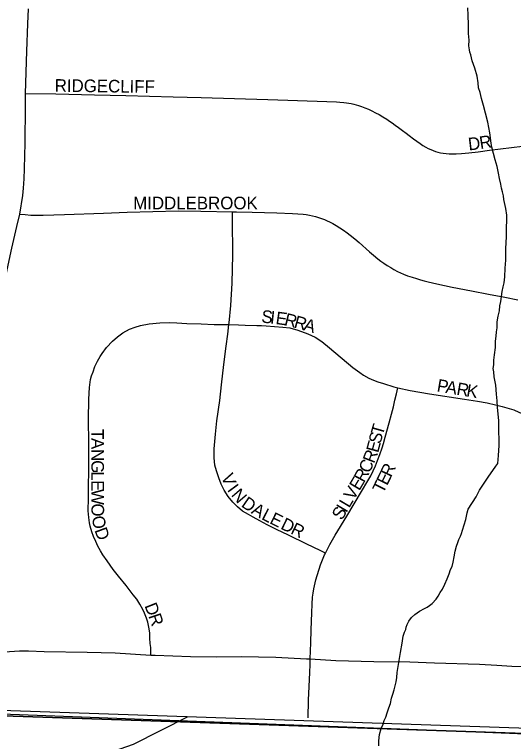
# Model space of a CAD drawing. Extents: x 1410790 to 1770854, y 448063 to 770588.
# Drawn here: x 1519575 to 1521556, y 616585 to 619468 of the extents above; entities that cross this region are included whole.
import ezdxf

# ---------------------------------------------------------------- set-up
doc = ezdxf.new("R2010")
doc.units = 0
for name, color, linetype in [('GM_X_City_Street', 7, 'Continuous'), ('GM_X_City_Street_Text', 7, 'Continuous'), ('GM_X_Corporation', 7, 'Continuous'), ('GM_X_Minor_River', 7, 'Continuous'), ('GM_X_Section', 7, 'Continuous'), ('GM_X_Township', 7, 'Continuous')]:
    doc.layers.add(name, color=color, linetype=linetype)

msp = doc.modelspace()

# ---------------------------------------------------------------- linework, layer by layer
at = {"layer": 'GM_X_City_Street'}
for points in [[(1519619.4, 619154.5), (1519619.4, 619154.9), (1519624.2, 619323), (1519628.2, 619431.1), (1519631.3, 619489.9)], [(1519595.6, 618676.5), (1519607.6, 618750.3), (1519609.5, 618764.4), (1519610.9, 618779.8), (1519613.4, 618816.5), (1519614.9, 618855.3), (1519616.4, 618909), (1519617.5, 618957), (1519618.6, 619104.6), (1519619.4, 619154.5)], [(1519619.4, 619154.5), (1519739, 619153.7), (1519893.1, 619149.9), (1520017.6, 619146.5), (1520204.3, 619141.7), (1520315.8, 619139.2), (1520580.9, 619131.4), (1520659.6, 619128.1), (1520852.8, 619121.2), (1520867, 619120.5), (1520882.5, 619119.2), (1520892.4, 619118.1), (1520901.7, 619116.6), (1520911.7, 619114.6), (1520921.5, 619112.4), (1520930.8, 619109.9), (1520940.4, 619107), (1520951.9, 619103.1), (1520965.6, 619098.1), (1520979.9, 619092.3), (1520993, 619086.3), (1521008.1, 619078.6), (1521022.4, 619070.9), (1521036.7, 619062.5), (1521053.1, 619052.5), (1521063.7, 619045.4), (1521073.6, 619038.5), (1521086.2, 619029.3), (1521098.8, 619019.9), (1521115.2, 619007.6), (1521129.2, 618997.1), (1521141.4, 618988.3), (1521159.2, 618974.6), (1521185.2, 618955.7), (1521195.8, 618949), (1521207.1, 618942.3), (1521217.1, 618937.1), (1521227.2, 618932.3), (1521236.4, 618928.4), (1521245.9, 618925.2), (1521255.7, 618922.4), (1521266.3, 618919.7), (1521277.2, 618917.8), (1521288.5, 618916.5), (1521300.8, 618915.8), (1521314.2, 618915.4), (1521327.5, 618915.8), (1521349.5, 618916.9), (1521378.1, 618919.4), (1521415.2, 618923.5), (1521460.2, 618929.4), (1521635.7, 618951.2)], [(1519489.4, 617907), (1519494, 617954), (1519504.2, 618061.8), (1519509.4, 618120.5), (1519520.5, 618264.2), (1519524.4, 618310.4), (1519528.3, 618349.9), (1519531.8, 618376), (1519535.3, 618399.9), (1519539.2, 618424.2), (1519544, 618448.9), (1519553.5, 618492.8), (1519565, 618541.4), (1519584.5, 618627.6), (1519595.6, 618676.5)], [(1519595.6, 618676.5), (1519617.2, 618674.1), (1519639.7, 618672.5), (1519658.6, 618671.8), (1519688.3, 618671.8), (1519773.7, 618675.2), (1519927.8, 618680.2), (1520022.9, 618683.6), (1520226.1, 618688.9), (1520314.6, 618688.3), (1520440.5, 618685.7)], [(1520426.3, 618238.9), (1520427.2, 618245.7), (1520434, 618314.2), (1520438.5, 618402.7), (1520441.3, 618514.2), (1520440.7, 618655.3), (1520440.5, 618685.7)], [(1520440.5, 618685.7), (1520455.6, 618685.4), (1520517.9, 618683.6), (1520616.3, 618680.7), (1520678.5, 618678.4), (1520699.5, 618677.5), (1520720.7, 618675.8), (1520733.1, 618674.3), (1520745.6, 618672.3), (1520757.8, 618669.6), (1520770, 618666.2), (1520781.4, 618662.6), (1520793.2, 618658.6), (1520805.1, 618654.5), (1520815.7, 618650), (1520825.6, 618645.4), (1520838.3, 618638.7), (1520851.2, 618631.5), (1520865.9, 618622.2), (1520881.2, 618612.1), (1520895, 618602.4), (1520907.6, 618593.2), (1520926, 618578.8), (1520942.7, 618564.2), (1520984.1, 618526.9), (1520999.9, 618513.4), (1521017, 618499.4), (1521028.9, 618490.3), (1521041.1, 618481.7), (1521054.1, 618473.1), (1521068.9, 618463.9), (1521081.4, 618456.3), (1521094.9, 618449.1), (1521107.1, 618443.3), (1521119.2, 618438.4), (1521135.4, 618431.9), (1521153.5, 618425.9), (1521170.1, 618420.6), (1521186.5, 618415.6), (1521201.7, 618411.2), (1521217.4, 618407.3), (1521251.5, 618399.8), (1521312, 618387), (1521389.3, 618372.3), (1521456.8, 618358.6), (1521521.3, 618346.5), (1521572.5, 618335.8)], [(1520115.6, 616927.5), (1520115.6, 616941.8), (1520115.6, 616957.7), (1520114.2, 616973.5), (1520112.9, 616994), (1520111.6, 617013.9), (1520109.6, 617031.1), (1520107.6, 617044.2), (1520103.7, 617058.2), (1520099, 617073.4), (1520091.1, 617093.9), (1520084.3, 617108), (1520073.2, 617128.9), (1520060.7, 617148.8), (1520046.1, 617166.7), (1520017.7, 617203), (1519987.9, 617240.8), (1519966.1, 617267.2), (1519942.3, 617300.9), (1519925.1, 617325.4), (1519916.5, 617341.3), (1519906.5, 617359.2), (1519897.3, 617378.3), (1519888, 617398.2), (1519881.4, 617416), (1519875.5, 617438.5), (1519872.2, 617452.4), (1519869.5, 617473.6), (1519867.5, 617499.4), (1519868.6, 617549.4), (1519868.2, 617601.3), (1519869.5, 617653.5), (1519870, 617706.3), (1519870.2, 617767.3), (1519868.2, 617863.2), (1519870.2, 617940.6), (1519871.5, 617966.4), (1519872.8, 617988.9), (1519876.8, 618020), (1519880.8, 618035.1), (1519886.7, 618051), (1519894.6, 618072.2), (1519904.6, 618092.7), (1519914.5, 618111.2), (1519923.2, 618123.4), (1519940.2, 618146.8), (1519964.2, 618173), (1519983.5, 618189.8), (1520005.1, 618205.2), (1520032.2, 618220.4), (1520053.9, 618228.1), (1520074.9, 618235), (1520110, 618241.1), (1520152, 618245.1), (1520190.3, 618246.2), (1520219.5, 618244.9), (1520258.8, 618242.9), (1520316.6, 618240.7), (1520367.1, 618238.7), (1520426.3, 618238.9)], [(1520809, 617331.9), (1520788.6, 617341.7), (1520735.7, 617366.9), (1520663.3, 617402.7), (1520615.6, 617425), (1520577.6, 617444.1), (1520548.5, 617460), (1520522.3, 617474.2), (1520503.8, 617484.3), (1520480.2, 617498.7), (1520459.6, 617514.8), (1520441.3, 617533.7), (1520423.2, 617556.9), (1520407.4, 617581.9), (1520395.8, 617605.4), (1520385.6, 617630.7), (1520376.3, 617657.6), (1520370.9, 617679.9), (1520368, 617709.2), (1520367.6, 617745.3), (1520372.4, 617804.1), (1520378.8, 617855.9), (1520389.8, 617937.1), (1520396.6, 617998.9), (1520405.5, 618079.6), (1520415, 618152.2), (1520421.2, 618200.2), (1520426.3, 618238.9)], [(1520426.3, 618238.9), (1520464.8, 618237), (1520490.9, 618235.7), (1520536.8, 618234.4), (1520555.5, 618233.9), (1520574.3, 618232.8), (1520639.6, 618228.1), (1520668.3, 618224.6), (1520699.5, 618216.6), (1520738.9, 618201.7), (1520767.9, 618187.6), (1520795.2, 618170.4), (1520825.9, 618146.4), (1520918.3, 618067.8), (1520945.4, 618047.5), (1520961, 618037.7), (1520981.9, 618026.2), (1521000.6, 618017.3), (1521017, 618011.4), (1521040.2, 618003.8), (1521080.8, 617990.6), (1521096.6, 617987.1)], [(1520809, 617331.9), (1520826.4, 617366.5), (1520847.4, 617402.9), (1520893.6, 617478), (1520952.5, 617576.3), (1520977.5, 617618.5), (1520989.1, 617637.9), (1521008.5, 617678.4), (1521016.5, 617699.3), (1521025.6, 617723.5), (1521034.2, 617749.1), (1521039.4, 617766.6), (1521046.9, 617791.1), (1521062.6, 617848.3), (1521071.6, 617883.3), (1521078.9, 617912.2), (1521085, 617938.6), (1521090.7, 617963.4), (1521096.6, 617987.1)], [(1521096.6, 617987.1), (1521145.2, 617976.5), (1521222.8, 617963.9), (1521361, 617941.7), (1521412.3, 617933.8), (1521451.6, 617927.7), (1521484.9, 617919.8), (1521511.3, 617913.2), (1521538.9, 617905), (1521556.7, 617899.4), (1521576.9, 617891.2), (1521604.4, 617879.1), (1521650.1, 617855.4), (1521680.9, 617838.6), (1521711.6, 617823.6)], [(1520749, 616911.9), (1520751.2, 616976.1), (1520752.8, 617027.8), (1520754.8, 617095.3), (1520756.8, 617129.8), (1520758.5, 617157.1), (1520760.5, 617173.3), (1520762.8, 617190.6), (1520771.4, 617226), (1520790.2, 617285.4), (1520805.7, 617325.5), (1520809, 617331.9)], [(1519424.8, 616920.5), (1519433.1, 616923.8), (1519440.9, 616926.3), (1519449.1, 616928.6), (1519460.2, 616931), (1519476.9, 616933.6), (1519496.4, 616936.4), (1519516.2, 616938.7), (1519555.4, 616942.1), (1519594.9, 616944.3), (1519611.9, 616944.7), (1519631.1, 616944.5), (1519693.5, 616941.9), (1519863.5, 616938.9), (1519975.2, 616935.8), (1520115.6, 616927.5)], [(1520115.6, 616927.5), (1520133, 616926.5), (1520274.1, 616922.1), (1520377.1, 616920.3), (1520474.2, 616921.5), (1520612.6, 616918.6), (1520733.8, 616912.7), (1520749, 616911.9)], [(1520740.2, 616678.5), (1520741.8, 616748.8), (1520744.2, 616802.5), (1520746.8, 616858), (1520748.3, 616890.3), (1520749, 616911.9)], [(1520749, 616911.9), (1520851.1, 616906.4), (1521000.9, 616902.5), (1521144.5, 616900.5), (1521242.5, 616896.7), (1521421.4, 616891.1), (1521489.9, 616887.4), (1521548.6, 616883.7), (1521594, 616881.7), (1521619.9, 616881.3), (1521643.4, 616881.9), (1521672, 616883.2), (1521701.3, 616885), (1521717, 616886.1), (1521735.2, 616888), (1521755.8, 616891.8), (1521787.2, 616899.6), (1521824.4, 616911.5), (1521836.2, 616915.6)]]:
    msp.add_lwpolyline(points, dxfattribs=at)
at = {"layer": 'GM_X_Corporation'}
msp.add_lwpolyline([(1522130.9, 616592.7), (1521210.6, 616629.9), (1519418.2, 616696.3), (1517506.3, 616756.4)], dxfattribs=at)
at = {"layer": 'GM_X_Minor_River'}
for points in [[(1521497.2, 617803.3), (1521497.5, 617835.4), (1521497.7, 617857.4), (1521492.2, 617909.7), (1521490.4, 617935.8), (1521488.6, 617961.9), (1521485, 617998.1), (1521479.2, 618030.3), (1521477.4, 618050.4), (1521475.5, 618064.4), (1521477.7, 618078.5), (1521477.8, 618096.5), (1521480, 618118.6), (1521484.3, 618146.7), (1521484.5, 618172.8), (1521486.7, 618192.8), (1521488.9, 618208.8), (1521491, 618224.9), (1521491.2, 618249), (1521495.4, 618271), (1521499.6, 618293), (1521501.8, 618313.1), (1521506, 618329.1), (1521508.1, 618349.2), (1521510.3, 618369.2), (1521514.5, 618387.2), (1521518.6, 618403.3), (1521520.8, 618427.3), (1521523.2, 618461.4), (1521525.5, 618493.5), (1521525.8, 618535.7), (1521526.1, 618565.8), (1521528.3, 618583.8), (1521528.4, 618595.9), (1521528.5, 618609.9), (1521528.6, 618626), (1521528.8, 618648.1), (1521529.1, 618672.2), (1521525.3, 618698.3), (1521519.5, 618722.4), (1521517.6, 618734.5), (1521515.7, 618748.6), (1521511.9, 618764.7), (1521508, 618778.8), (1521506.1, 618794.8), (1521500.3, 618817), (1521496.5, 618839.1), (1521490.7, 618865.3), (1521482.9, 618891.4), (1521469.4, 618941.8), (1521467.5, 618957.9), (1521461.9, 618998.1), (1521454.2, 619040.3), (1521444.6, 619076.5), (1521436.8, 619106.7), (1521429.1, 619134.9), (1521423.3, 619159.1), (1521417.4, 619177.2), (1521415.6, 619197.3), (1521411.8, 619223.4), (1521402.1, 619255.6), (1521392.3, 619283.8), (1521386.5, 619308), (1521382.6, 619318.1), (1521380.7, 619328.1), (1521378.9, 619344.2), (1521379.1, 619366.3), (1521377.3, 619392.4), (1521377.6, 619426.5), (1521375.9, 619464.7), (1521374.2, 619494.8)], [(1521021.5, 616567.6), (1521021.7, 616587.7), (1521023.9, 616611.7), (1521030.1, 616635.7), (1521038.3, 616653.7), (1521042.5, 616667.7), (1521048.6, 616681.7), (1521054.7, 616697.7), (1521060.9, 616717.7), (1521067.1, 616735.7), (1521071.3, 616755.8), (1521077.4, 616771.8), (1521081.6, 616789.8), (1521085.8, 616805.8), (1521089.9, 616821.8), (1521092, 616837.8), (1521094.2, 616857.9), (1521107, 616938), (1521113.3, 616974.1), (1521117.5, 617002.2), (1521123.7, 617018.2), (1521127.8, 617028.2), (1521129.9, 617038.2), (1521134, 617048.2), (1521140.1, 617062.2), (1521150.3, 617076.1), (1521164.4, 617088), (1521182.5, 617101.9), (1521202.6, 617111.7), (1521212.7, 617117.6), (1521222.8, 617123.5), (1521232.9, 617131.5), (1521249, 617149.4), (1521257.2, 617161.3), (1521265.3, 617175.3), (1521273.4, 617189.3), (1521283.6, 617209.2), (1521291.8, 617229.2), (1521300, 617249.2), (1521306.2, 617267.2), (1521312.3, 617279.2), (1521316.4, 617295.2), (1521320.6, 617317.3), (1521324.8, 617339.3), (1521329, 617359.3), (1521335.2, 617373.3), (1521339.3, 617385.3), (1521345.4, 617399.3), (1521349.5, 617409.3), (1521353.6, 617423.3), (1521359.8, 617443.3), (1521366, 617465.3), (1521372.3, 617491.4), (1521376.4, 617505.4), (1521406.9, 617555.3), (1521421.1, 617581.2), (1521439.4, 617609.1), (1521457.7, 617637), (1521473.9, 617659), (1521486.1, 617676.9), (1521494.2, 617686.8), (1521496.5, 617718.9), (1521498.8, 617759.1), (1521499.2, 617793.2), (1521497.2, 617803.3)], [(1517975.9, 614867.7), (1518203.6, 615147.1), (1518377.1, 615422.3), (1518541.1, 615721.8), (1518584.2, 615777.1), (1518902.1, 615958.9), (1519075.7, 616129.7), (1519158.2, 616256.4), (1519264.5, 616370.5), (1519357.8, 616430.7), (1519412.2, 616447.6), (1519854, 616506.3), (1520047.6, 616574.3), (1520264, 616684)]]:
    msp.add_lwpolyline(points, dxfattribs=at)
at = {"layer": 'GM_X_Section'}
msp.add_lwpolyline([(1522551.9, 622046.6), (1522119.9, 616619.5), (1516186.2, 616821.5), (1516639.8, 622176)], close=True, dxfattribs=at)
at = {"layer": 'GM_X_Township'}
for points in [[(1536959.1, 614403.3), (1531259.4, 614833.9), (1529991.4, 614929.8), (1529552.3, 614962.9), (1527330.8, 615130.8), (1527316.2, 615134.9), (1526855.2, 615264.5), (1525559.8, 615628.7), (1524353.6, 615961.7), (1524051.6, 616052.7), (1522130.9, 616592.7), (1522108.4, 616599.1), (1518670.6, 616715.2), (1518385.8, 616724.8), (1518142.2, 616733), (1517607.5, 616751.1), (1517456.2, 616756.2), (1517166.1, 616772.8), (1516773.1, 616795.4), (1516487.5, 616797.3), (1516179.6, 616799.3), (1516259.6, 617762.4), (1516373.4, 619132.2), (1516461.1, 620230.1)], [(1515651.7, 611077.8), (1515731.8, 611411.8), (1515919.3, 613667.1), (1515954.1, 614086), (1516097.7, 615813.6), (1516178.5, 616785.8), (1516179.6, 616799.3), (1516487.5, 616797.3), (1516773.1, 616795.4), (1517166.1, 616772.8), (1517456.2, 616756.2), (1517607.5, 616751.1), (1518142.2, 616733), (1518385.8, 616724.8), (1518670.6, 616715.2), (1522108.4, 616599.1), (1522130.9, 616592.7), (1524051.6, 616052.7), (1524353.6, 615961.7), (1525559.8, 615628.7)]]:
    msp.add_lwpolyline(points, dxfattribs=at)

# ---------------------------------------------------------------- texts
at = {"layer": 'GM_X_City_Street_Text'}
for s, rotation, p in [('RIDGECLIFF', 359.283, (1519734.4, 619161.8)), ('D', 6.66, (1521378.5, 618928.5)), ('R', 8.8306, (1521424.2, 618933.9)), ('MIDDLEBROOK', 0, (1520046.3, 618695.4)), ('S', 354.1154, (1520553.2, 618246.5)), ('I', 354.1262, (1520588.2, 618242.9)), ('E', 352.1075, (1520609.6, 618240.7)), ('R', 346.1935, (1520643.2, 618236.2)), ('R', 344.6384, (1520681.3, 618226.8)), ('A', 344.58, (1520719.4, 618216.3)), ('P', 350.2255, (1521249.1, 617973.6)), ('A', 350.2289, (1521283.8, 617967.7)), ('R', 350.2382, (1521327.2, 617960.2)), ('K', 350.2269, (1521366.2, 617953.5)), ('T', 73.9627, (1521036.4, 617795.6)), ('T', 270.1639, (1519879.7, 617823.5)), ('S', 75.5191, (1521027.7, 617761.9)), ('A', 270.1729, (1519879.8, 617788.3)), ('E', 74.7551, (1521018.2, 617727.2)), ('N', 270.164, (1519879.9, 617744.3)), ('R', 68.6021, (1521002, 617684.8)), ('G', 270.1729, (1519880.1, 617700.3)), ('C', 63.7437, (1520982.6, 617645)), ('R', 64.9734, (1521069.9, 617629.7)), ('R', 61.4349, (1520962.6, 617608.3)), ('E', 63.7761, (1521053.8, 617597.1)), ('L', 270.1639, (1519880.2, 617656.3)), ('V', 291.2596, (1520394.5, 617635.8)), ('E', 59.3876, (1520943.7, 617576.3)), ('E', 270.1646, (1519880.3, 617621.1)), ('I', 306.1115, (1520417.3, 617582.4)), ('V', 59.3964, (1520921.3, 617538.4)), ('T', 63.4716, (1521038, 617565.3)), ('W', 270.1681, (1519880.4, 617585.9)), ('N', 310.5243, (1520432.8, 617561.3)), ('D', 325.3179, (1520471.9, 617518.5)), ('L', 59.3876, (1520903.4, 617508.1)), ('O', 270.164, (1519880.6, 617528.7)), ('A', 329.744, (1520511.6, 617491.2)), ('S', 59.3876, (1520874.3, 617458.9)), ('I', 59.3848, (1520892.2, 617489.2)), ('L', 332.9684, (1520552.3, 617467.5)), ('E', 333.8526, (1520584.4, 617451.2)), ('O', 280.147, (1519881.6, 617475.3)), ('D', 334.0752, (1520628.1, 617429.7)), ('R', 334.0595, (1520667.7, 617410.5)), ('D', 290.1379, (1519891.8, 617422.8)), ('D', 291.4158, (1520090.2, 617123.2)), ('R', 288.7767, (1520106, 617082.8))]:
    msp.add_text(s, height=50, rotation=rotation, dxfattribs=at).set_placement(p)

doc.saveas('drawing.dxf')
